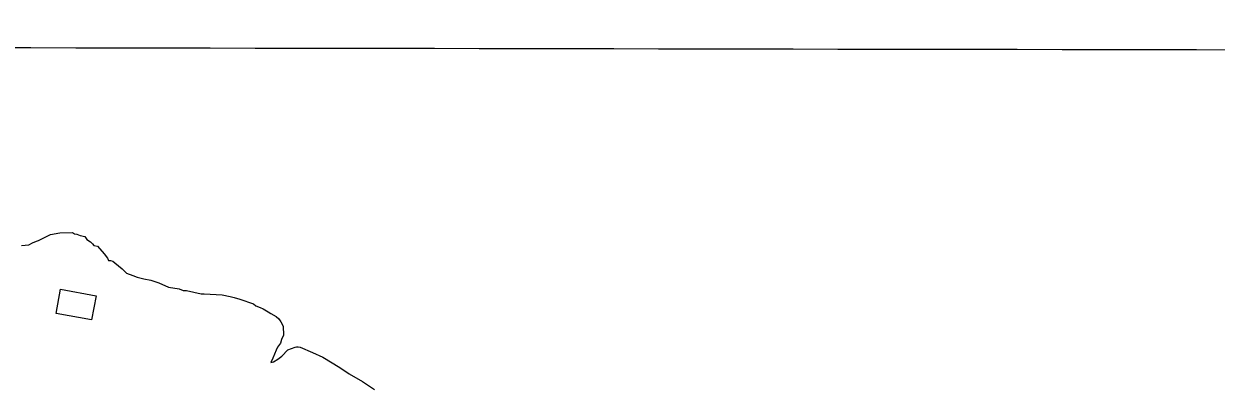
# Model space of a CAD drawing. Extents: x 3192986 to 3230865, y 867483 to 892886.
# Drawn here: x 3218596 to 3220768, y 884380 to 885046 of the extents above; entities that cross this region are included whole.
import ezdxf

# ---------------------------------------------------------------- set-up
doc = ezdxf.new("R2010")
doc.units = 0
for name, color, linetype in [('V-BLDG-OTLN', 7, 'Continuous'), ('V-GRID-MAJR', 7, 'Continuous'), ('V-SITE-VEGE', 7, 'Continuous')]:
    doc.layers.add(name, color=color, linetype=linetype)

msp = doc.modelspace()

# ---------------------------------------------------------------- linework, layer by layer
at = {"layer": 'V-BLDG-OTLN'}
msp.add_lwpolyline([(3218719.8, 884506.1), (3218655.4, 884518.1), (3218663.5, 884562), (3218727.9, 884550)], close=True, dxfattribs=at)
at = {"layer": 'V-GRID-MAJR'}
msp.add_spline([(3197214.9, 885046.1), (3202441, 885034.4), (3207667.2, 885023.3), (3212893.3, 885013.1), (3218119.5, 885003.6), (3223345.6, 884994.8), (3228571.8, 884986.9)], degree=3, dxfattribs=at)
at = {"layer": 'V-SITE-VEGE'}
for p, q in [((3218605.4, 884643), (3218612, 884646.5)), ((3218612, 884646.5), (3218619.7, 884650)), ((3218619.7, 884650), (3218623.1, 884651.1)), ((3218623.1, 884651.1), (3218645.2, 884661.6)), ((3218645.2, 884661.6), (3218661.9, 884665.2)), ((3218661.9, 884665.2), (3218685.3, 884665.6)), ((3218685.3, 884665.6), (3218688.7, 884663.4)), ((3218688.7, 884663.4), (3218693.2, 884662.4)), ((3218693.2, 884662.4), (3218698.8, 884660.3)), ((3218698.8, 884660.3), (3218707.8, 884658.2)), ((3218707.8, 884658.2), (3218711.2, 884652.7)), ((3218711.2, 884652.7), (3218718, 884648.3)), ((3218718, 884648.3), (3218721.4, 884645)), ((3218721.4, 884645), (3218723.7, 884641.7)), ((3218592, 884641.7), (3218605.4, 884643)), ((3218723.7, 884641.7), (3218730.4, 884640.7)), ((3218730.4, 884640.7), (3218742.9, 884626.4)), ((3218742.9, 884626.4), (3218748.6, 884618.7)), ((3218748.6, 884618.7), (3218750.9, 884614.3)), ((3218750.9, 884614.3), (3218754.3, 884614.3)), ((3218754.3, 884614.3), (3218758.8, 884613.3)), ((3218758.8, 884613.3), (3218762.2, 884610)), ((3218762.2, 884610), (3218775.8, 884599.1)), ((3218775.8, 884599.1), (3218783.7, 884591.4)), ((3218783.7, 884591.4), (3218794.9, 884587.2)), ((3218794.9, 884587.2), (3218802.8, 884583.9)), ((3218802.8, 884583.9), (3218815.1, 884580.8)), ((3218815.1, 884580.8), (3218827.5, 884578.8)), ((3218827.5, 884578.8), (3218842.1, 884573.5)), ((3218842.1, 884573.5), (3218860, 884566)), ((3218860, 884566), (3218879.1, 884562.9)), ((3218879.1, 884562.9), (3218886.9, 884559.7)), ((3218886.9, 884559.7), (3218892.5, 884559.8)), ((3218892.5, 884559.8), (3218919.4, 884553.6)), ((3218919.4, 884553.6), (3218925, 884553.7)), ((3218925, 884553.7), (3218957.4, 884552)), ((3218957.4, 884552), (3218972, 884548.9)), ((3218972, 884548.9), (3218979.8, 884546.8)), ((3218979.8, 884546.8), (3218989.9, 884543.7)), ((3218989.9, 884543.7), (3219014.6, 884535.2)), ((3219014.6, 884535.2), (3219019.1, 884531.9)), ((3219019.1, 884531.9), (3219027, 884528.7)), ((3219027, 884528.7), (3219032.6, 884526.5)), ((3219032.6, 884526.5), (3219041.6, 884521.1)), ((3219041.6, 884521.1), (3219046.2, 884517.9)), ((3219046.2, 884517.9), (3219056.3, 884512.5)), ((3219056.3, 884512.5), (3219060.8, 884508.1)), ((3219060.8, 884508.1), (3219064.3, 884502.5)), ((3219064.3, 884502.5), (3219068.9, 884494.8)), ((3219068.9, 884494.8), (3219069.2, 884478.1)), ((3219069.2, 884478.1), (3219066, 884470.2)), ((3219056.2, 884451.1), (3219049.8, 884436.4)), ((3219058.4, 884456.7), (3219056.2, 884451.1)), ((3219063.8, 884463.5), (3219058.4, 884456.7)), ((3219066, 884470.2), (3219063.8, 884463.5)), ((3219066.5, 884440.1), (3219077.4, 884451.4)), ((3219077.4, 884451.4), (3219090.8, 884456.1)), ((3219090.8, 884456.1), (3219093, 884457.3)), ((3219093, 884457.3), (3219096.3, 884457.3)), ((3219096.3, 884457.3), (3219099.7, 884456.3)), ((3219099.7, 884456.3), (3219122.2, 884446.6)), ((3219049.8, 884436.4), (3219046.6, 884428.6)), ((3219046.6, 884428.6), (3219051, 884429.8)), ((3219051, 884429.8), (3219058.8, 884434.4)), ((3219058.8, 884434.4), (3219066.5, 884440.1)), ((3219122.2, 884446.6), (3219141.3, 884438)), ((3219141.3, 884438), (3219171.8, 884419.6)), ((3219171.8, 884419.6), (3219188.7, 884407.6)), ((3219188.7, 884407.6), (3219213.5, 884393.5)), ((3219213.5, 884393.5), (3219235, 884379.4))]:
    msp.add_line(p, q, dxfattribs=at)

doc.saveas('drawing.dxf')
